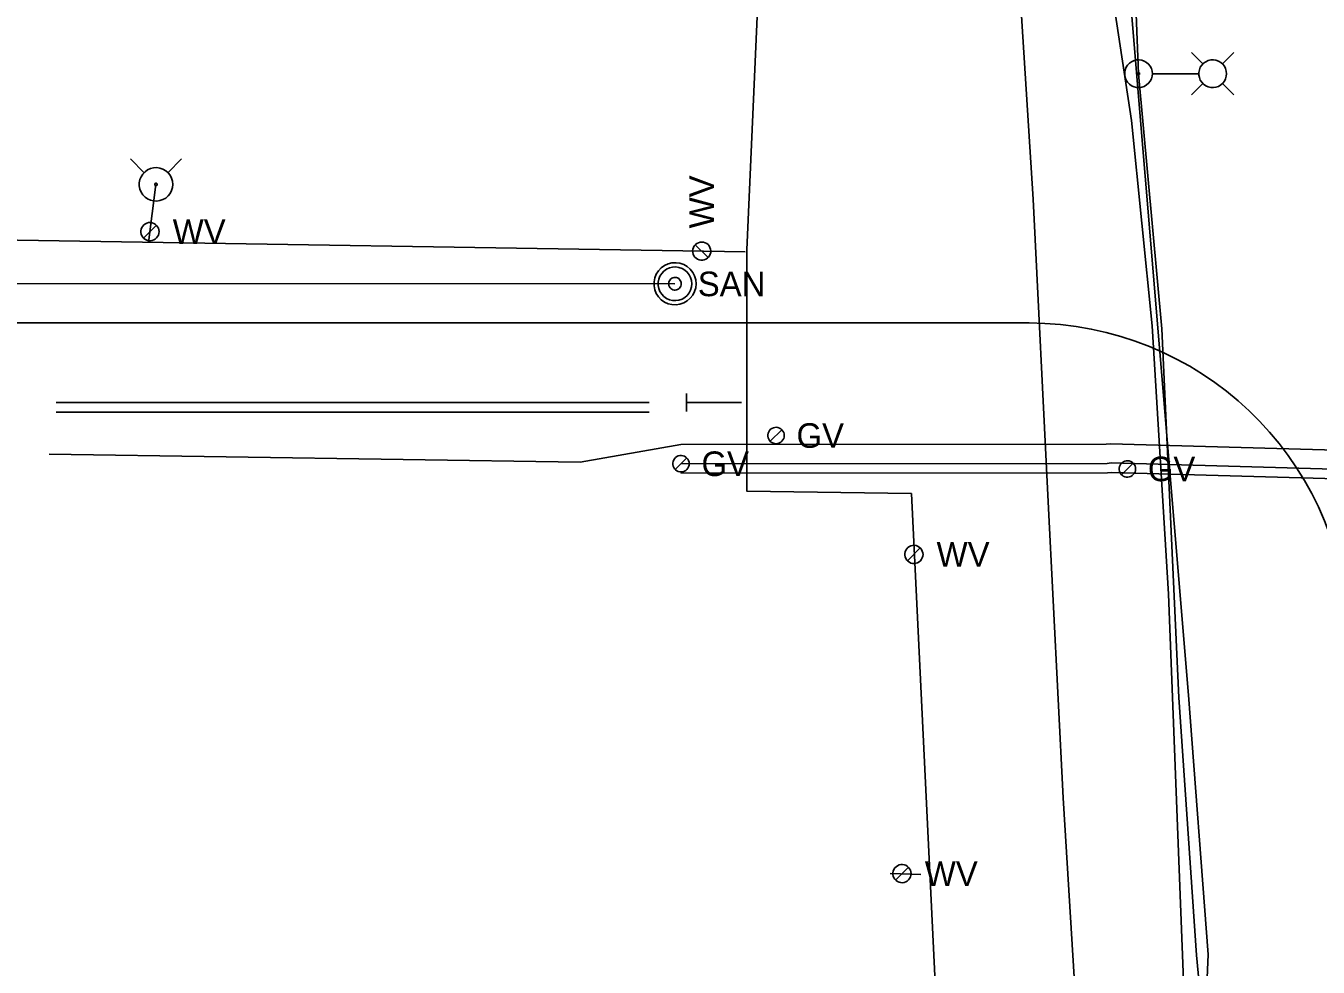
# Model space of a CAD drawing. Extents: x 596028 to 606371, y 330010 to 403088.
# Drawn here: x 604649.4 to 604851.8, y 335252.8 to 335400.1 of the extents above; entities that cross this region are included whole.
import ezdxf

# ---------------------------------------------------------------- set-up
doc = ezdxf.new("R2010")
doc.units = 0
for name, color, linetype in [('E_FTMS_Conduit', 7, 'Continuous'), ('E_LTG', 7, 'Continuous'), ('E_LTG_CID', 7, 'Continuous'), ('E_UTL_E_UG', 7, 'Continuous'), ('E_UTL_FO_UG_QWEST', 7, 'Continuous'), ('E_UTL_G', 7, 'Continuous'), ('E_UTL_G_UG', 7, 'Continuous'), ('E_UTL_SAN_MH', 7, 'Continuous'), ('E_UTL_SAN_UG', 7, 'Continuous'), ('E_UTL_SAN_UG_MMSD', 7, 'Continuous'), ('E_UTL_W', 7, 'Continuous'), ('E_UTL_W_UG', 7, 'Continuous'), ('E_UTL_WHydrant', 7, 'Continuous')]:
    doc.layers.add(name, color=color, linetype=linetype)

msp = doc.modelspace()

# ---------------------------------------------------------------- linework, layer by layer
at = {"layer": 'E_FTMS_Conduit'}
msp.add_lwpolyline([(604843.22, 335054.36), (604842.26, 335092.55), (604835.93, 335170.05), (604833.24, 335224.35), (604834.53, 335254.76), (604831.45, 335295.34), (604820.14, 335431.05), (604817.01, 335471.26), (604813.1, 335515.04), (604806.53, 335560.93), (604800.96, 335611.56), (604797.96, 335632.41), (604784.91, 335714.95), (604779.76, 335753.85), (604771, 335834.87), (604763.88, 335879.23)], dxfattribs=at)
at = {"layer": 'E_LTG'}
for points in [[(604825.82, 335392.65), (604825.78, 335393.06), (604825.66, 335393.46), (604825.47, 335393.83), (604825.21, 335394.15), (604824.9, 335394.42), (604824.54, 335394.63), (604824.15, 335394.76), (604823.74, 335394.82), (604823.33, 335394.8), (604822.93, 335394.71), (604822.55, 335394.53), (604822.22, 335394.29), (604821.93, 335393.99), (604821.71, 335393.65), (604821.55, 335393.26), (604821.47, 335392.86), (604821.47, 335392.44), (604821.55, 335392.04), (604821.71, 335391.65), (604821.93, 335391.3), (604822.22, 335391), (604822.55, 335390.76), (604822.93, 335390.59), (604823.33, 335390.5), (604823.74, 335390.48), (604824.15, 335390.53), (604824.54, 335390.67), (604824.9, 335390.88), (604825.21, 335391.15), (604825.47, 335391.47), (604825.66, 335391.84), (604825.78, 335392.24), (604825.82, 335392.65)], [(604833.72, 335394.17), (604831.94, 335395.95)], [(604837.42, 335392.65), (604837.38, 335393.06), (604837.26, 335393.46), (604837.07, 335393.83), (604836.82, 335394.15), (604836.51, 335394.42), (604836.15, 335394.63), (604835.76, 335394.76), (604835.35, 335394.82), (604834.93, 335394.8), (604834.53, 335394.71), (604834.16, 335394.53), (604833.82, 335394.29), (604833.53, 335393.99), (604833.31, 335393.65), (604833.16, 335393.26), (604833.08, 335392.86), (604833.08, 335392.44), (604833.16, 335392.04), (604833.31, 335391.65), (604833.53, 335391.3), (604833.82, 335391), (604834.16, 335390.76), (604834.53, 335390.59), (604834.93, 335390.5), (604835.35, 335390.48), (604835.76, 335390.53), (604836.15, 335390.67), (604836.51, 335390.88), (604836.82, 335391.15), (604837.07, 335391.47), (604837.26, 335391.84), (604837.38, 335392.24), (604837.42, 335392.65)], [(604836.77, 335394.17), (604838.55, 335395.95)], [(604823.81, 335392.65), (604823.8, 335392.68), (604823.79, 335392.71), (604823.78, 335392.74), (604823.76, 335392.76), (604823.74, 335392.78), (604823.71, 335392.8), (604823.68, 335392.81), (604823.65, 335392.82), (604823.62, 335392.81), (604823.59, 335392.81), (604823.56, 335392.79), (604823.53, 335392.77), (604823.51, 335392.75), (604823.49, 335392.73), (604823.48, 335392.7), (604823.47, 335392.66), (604823.47, 335392.63), (604823.48, 335392.6), (604823.49, 335392.57), (604823.51, 335392.55), (604823.53, 335392.52), (604823.56, 335392.51), (604823.59, 335392.49), (604823.62, 335392.48), (604823.65, 335392.48), (604823.68, 335392.49), (604823.71, 335392.5), (604823.74, 335392.51), (604823.76, 335392.53), (604823.78, 335392.56), (604823.79, 335392.59), (604823.8, 335392.62), (604823.81, 335392.65)], [(604833.03, 335392.65), (604825.85, 335392.65)], [(604833.72, 335391.13), (604831.94, 335389.35)], [(604836.77, 335391.13), (604838.55, 335389.35)]]:
    msp.add_lwpolyline(points, dxfattribs=at)
at = {"layer": 'E_LTG_CID'}
msp.add_lwpolyline([(604843.13, 335051.79), (604840.88, 335092.82), (604837.28, 335170.14), (604834.71, 335212.97), (604835.59, 335224.17), (604832.71, 335254.61), (604829.93, 335295), (604827.26, 335352.71), (604823.64, 335392.65), (604822.12, 335431.36), (604818.86, 335471.26), (604814.5, 335515.53), (604809.84, 335560.94), (604807.57, 335571.71), (604804.68, 335594.13), (604800.9, 335632.66), (604789.94, 335715.3), (604783.18, 335744.15), (604774.25, 335835.23), (604767.31, 335879.89)], dxfattribs=at)
at = {"layer": 'E_UTL_E_UG'}
msp.add_lwpolyline([(604820.86, 335070.81), (604819.86, 335112.84), (604819.04, 335158.63), (604817.07, 335191.32), (604814.49, 335235.91), (604811.85, 335279.29), (604809.46, 335325.61), (604807.12, 335373), (604804.05, 335421.46), (604799.37, 335470.45), (604793.24, 335522.54), (604789.06, 335554.45), (604783.73, 335590.4), (604779.02, 335621.6), (604777.22, 335630.83), (604776.25, 335639.55), (604767.57, 335691.35), (604758.91, 335742.61), (604751.56, 335785.45), (604745.08, 335825.09), (604738.24, 335868.45)], dxfattribs=at)
at = {"layer": 'E_UTL_FO_UG_QWEST'}
msp.add_lwpolyline([(604840.43, 335012.73), (604837.31, 335089.26), (604832.93, 335173.7), (604830.71, 335249.27), (604828.33, 335311.14), (604825.79, 335353.18), (604822.55, 335385.33), (604819.59, 335404.65), (604816.19, 335465.69), (604807.94, 335539.85), (604801.77, 335593.87), (604787.66, 335681.73), (604774.8, 335752.9), (604764.64, 335825.63), (604754.97, 335878.92)], dxfattribs=at)
at = {"layer": 'E_UTL_G'}
for points in [[(604768.15, 335336), (604768.13, 335336.24), (604768.06, 335336.48), (604767.94, 335336.69), (604767.79, 335336.88), (604767.61, 335337.04), (604767.4, 335337.17), (604767.17, 335337.25), (604766.93, 335337.28), (604766.68, 335337.27), (604766.45, 335337.21), (604766.22, 335337.11), (604766.02, 335336.97), (604765.86, 335336.79), (604765.72, 335336.59), (604765.63, 335336.36), (604765.59, 335336.12), (604765.59, 335335.88), (604765.63, 335335.64), (604765.72, 335335.41), (604765.86, 335335.21), (604766.02, 335335.03), (604766.22, 335334.89), (604766.45, 335334.79), (604766.68, 335334.73), (604766.93, 335334.72), (604767.17, 335334.75), (604767.4, 335334.83), (604767.61, 335334.95), (604767.79, 335335.11), (604767.94, 335335.31), (604768.06, 335335.52), (604768.13, 335335.76), (604768.15, 335336)], [(604765.96, 335335.09), (604767.77, 335336.91)], [(604753.26, 335331.58), (604753.24, 335331.82), (604753.17, 335332.06), (604753.06, 335332.27), (604752.91, 335332.46), (604752.72, 335332.62), (604752.51, 335332.75), (604752.28, 335332.83), (604752.04, 335332.86), (604751.8, 335332.85), (604751.56, 335332.79), (604751.34, 335332.69), (604751.14, 335332.55), (604750.97, 335332.37), (604750.84, 335332.17), (604750.75, 335331.94), (604750.7, 335331.7), (604750.7, 335331.46), (604750.75, 335331.22), (604750.84, 335330.99), (604750.97, 335330.79), (604751.14, 335330.61), (604751.34, 335330.47), (604751.56, 335330.37), (604751.8, 335330.31), (604752.04, 335330.3), (604752.28, 335330.33), (604752.51, 335330.41), (604752.72, 335330.53), (604752.91, 335330.69), (604753.06, 335330.89), (604753.17, 335331.1), (604753.24, 335331.34), (604753.26, 335331.58)], [(604751.07, 335330.67), (604752.89, 335332.49)], [(604823.17, 335330.76), (604823.15, 335331), (604823.08, 335331.24), (604822.97, 335331.45), (604822.81, 335331.65), (604822.63, 335331.81), (604822.42, 335331.93), (604822.19, 335332.01), (604821.95, 335332.04), (604821.7, 335332.03), (604821.47, 335331.97), (604821.24, 335331.87), (604821.05, 335331.73), (604820.88, 335331.55), (604820.75, 335331.35), (604820.65, 335331.12), (604820.61, 335330.88), (604820.61, 335330.64), (604820.65, 335330.4), (604820.75, 335330.17), (604820.88, 335329.97), (604821.05, 335329.79), (604821.24, 335329.65), (604821.47, 335329.55), (604821.7, 335329.49), (604821.95, 335329.48), (604822.19, 335329.51), (604822.42, 335329.59), (604822.63, 335329.72), (604822.81, 335329.88), (604822.97, 335330.07), (604823.08, 335330.28), (604823.15, 335330.52), (604823.17, 335330.76)], [(604820.98, 335329.85), (604822.79, 335331.67)]]:
    msp.add_lwpolyline(points, dxfattribs=at)
at = {"layer": 'E_UTL_G_UG'}
for points in [[(604736.18, 335331.82), (604751.98, 335334.58), (604818.56, 335334.64), (604819.25, 335334.71), (604999.69, 335329.61)], [(604653.04, 335333.09), (604736.18, 335331.82)], [(604751.98, 335331.58), (604818.7, 335331.64), (604819.34, 335331.7), (604992.05, 335326.83)], [(604751.98, 335330.08), (604818.77, 335330.14), (604819.39, 335330.2), (604992.01, 335325.33)]]:
    msp.add_lwpolyline(points, dxfattribs=at)
at = {"layer": 'E_UTL_SAN_MH'}
for points in [[(604754.34, 335359.76), (604754.28, 335360.38), (604754.1, 335360.98), (604753.82, 335361.54), (604753.43, 335362.03), (604752.96, 335362.44), (604752.41, 335362.76), (604751.82, 335362.96), (604751.2, 335363.05), (604750.57, 335363.02), (604749.96, 335362.88), (604749.39, 335362.61), (604748.88, 335362.25), (604748.45, 335361.8), (604748.11, 335361.27), (604747.87, 335360.69), (604747.76, 335360.07), (604747.76, 335359.44), (604747.87, 335358.83), (604748.11, 335358.24), (604748.45, 335357.72), (604748.88, 335357.26), (604749.39, 335356.9), (604749.96, 335356.64), (604750.57, 335356.49), (604751.2, 335356.46), (604751.82, 335356.55), (604752.41, 335356.76), (604752.96, 335357.07), (604753.43, 335357.48), (604753.82, 335357.97), (604754.1, 335358.53), (604754.28, 335359.13), (604754.34, 335359.76)], [(604753.68, 335359.76), (604753.63, 335360.26), (604753.49, 335360.74), (604753.26, 335361.18), (604752.95, 335361.58), (604752.57, 335361.91), (604752.14, 335362.16), (604751.66, 335362.32), (604751.17, 335362.39), (604750.67, 335362.37), (604750.18, 335362.25), (604749.72, 335362.04), (604749.31, 335361.75), (604748.97, 335361.39), (604748.69, 335360.97), (604748.51, 335360.5), (604748.41, 335360.01), (604748.41, 335359.51), (604748.51, 335359.01), (604748.69, 335358.55), (604748.97, 335358.12), (604749.31, 335357.76), (604749.72, 335357.47), (604750.18, 335357.26), (604750.67, 335357.14), (604751.17, 335357.12), (604751.66, 335357.19), (604752.14, 335357.36), (604752.57, 335357.61), (604752.95, 335357.94), (604753.26, 335358.33), (604753.49, 335358.78), (604753.63, 335359.26), (604753.68, 335359.76)], [(604752.03, 335359.76), (604752.01, 335359.94), (604751.96, 335360.12), (604751.87, 335360.29), (604751.76, 335360.44), (604751.62, 335360.56), (604751.45, 335360.66), (604751.27, 335360.72), (604751.09, 335360.75), (604750.9, 335360.74), (604750.72, 335360.69), (604750.55, 335360.61), (604750.39, 335360.51), (604750.26, 335360.37), (604750.16, 335360.21), (604750.09, 335360.04), (604750.06, 335359.85), (604750.06, 335359.66), (604750.09, 335359.48), (604750.16, 335359.3), (604750.26, 335359.14), (604750.39, 335359.01), (604750.55, 335358.9), (604750.72, 335358.82), (604750.9, 335358.78), (604751.09, 335358.77), (604751.27, 335358.79), (604751.45, 335358.86), (604751.62, 335358.95), (604751.76, 335359.07), (604751.87, 335359.22), (604751.96, 335359.39), (604752.01, 335359.57), (604752.03, 335359.76)]]:
    msp.add_lwpolyline(points, dxfattribs=at)
at = {"layer": 'E_UTL_SAN_UG'}
msp.add_line((604453.41, 335359.84), (604751.04, 335359.76), dxfattribs=at)
at = {"layer": 'E_UTL_SAN_UG_MMSD'}
msp.add_line((604129.05, 335353.62), (604806.5, 335353.62), dxfattribs=at)
msp.add_arc((604806.5, 335303.62), 50, 2.9523, 90, dxfattribs=at)
at = {"layer": 'E_UTL_W'}
for points in [[(604670.24, 335367.92), (604670.22, 335368.19), (604670.14, 335368.45), (604670.02, 335368.69), (604669.85, 335368.9), (604669.64, 335369.08), (604669.41, 335369.21), (604669.15, 335369.3), (604668.89, 335369.34), (604668.61, 335369.33), (604668.35, 335369.26), (604668.1, 335369.15), (604667.88, 335368.99), (604667.7, 335368.8), (604667.55, 335368.57), (604667.45, 335368.32), (604667.4, 335368.05), (604667.4, 335367.78), (604667.45, 335367.51), (604667.55, 335367.26), (604667.7, 335367.03), (604667.88, 335366.84), (604668.1, 335366.68), (604668.35, 335366.57), (604668.61, 335366.5), (604668.89, 335366.49), (604669.15, 335366.53), (604669.41, 335366.62), (604669.64, 335366.75), (604669.85, 335366.93), (604670.02, 335367.14), (604670.14, 335367.39), (604670.22, 335367.65), (604670.24, 335367.92)], [(604667.81, 335366.91), (604669.83, 335368.92)], [(604755.23, 335366.29), (604754.96, 335366.26), (604754.7, 335366.19), (604754.46, 335366.06), (604754.24, 335365.89), (604754.06, 335365.69), (604753.93, 335365.45), (604753.84, 335365.2), (604753.8, 335364.93), (604753.82, 335364.66), (604753.88, 335364.4), (604753.99, 335364.15), (604754.15, 335363.93), (604754.35, 335363.74), (604754.57, 335363.6), (604754.82, 335363.49), (604755.09, 335363.44), (604755.36, 335363.44), (604755.63, 335363.49), (604755.88, 335363.6), (604756.11, 335363.74), (604756.3, 335363.93), (604756.46, 335364.15), (604756.57, 335364.4), (604756.64, 335364.66), (604756.65, 335364.93), (604756.61, 335365.2), (604756.52, 335365.45), (604756.39, 335365.69), (604756.21, 335365.89), (604756, 335366.06), (604755.76, 335366.19), (604755.5, 335366.26), (604755.23, 335366.29)], [(604756.23, 335363.85), (604754.22, 335365.87)], [(604789.88, 335317.38), (604789.85, 335317.65), (604789.77, 335317.91), (604789.65, 335318.15), (604789.48, 335318.37), (604789.28, 335318.54), (604789.04, 335318.68), (604788.79, 335318.77), (604788.52, 335318.81), (604788.25, 335318.79), (604787.98, 335318.73), (604787.74, 335318.62), (604787.52, 335318.46), (604787.33, 335318.26), (604787.18, 335318.03), (604787.08, 335317.78), (604787.03, 335317.52), (604787.03, 335317.25), (604787.08, 335316.98), (604787.18, 335316.73), (604787.33, 335316.5), (604787.52, 335316.3), (604787.74, 335316.15), (604787.98, 335316.03), (604788.25, 335315.97), (604788.52, 335315.96), (604788.79, 335316), (604789.04, 335316.08), (604789.28, 335316.22), (604789.48, 335316.4), (604789.65, 335316.61), (604789.77, 335316.85), (604789.85, 335317.11), (604789.88, 335317.38)], [(604787.44, 335316.37), (604789.46, 335318.39)], [(604788.02, 335267.4), (604787.99, 335267.67), (604787.92, 335267.93), (604787.79, 335268.17), (604787.62, 335268.38), (604787.42, 335268.56), (604787.18, 335268.7), (604786.93, 335268.78), (604786.66, 335268.82), (604786.39, 335268.81), (604786.13, 335268.75), (604785.88, 335268.63), (604785.66, 335268.48), (604785.47, 335268.28), (604785.32, 335268.05), (604785.22, 335267.8), (604785.17, 335267.53), (604785.17, 335267.26), (604785.22, 335267), (604785.32, 335266.75), (604785.47, 335266.52), (604785.66, 335266.32), (604785.88, 335266.16), (604786.13, 335266.05), (604786.39, 335265.99), (604786.66, 335265.97), (604786.93, 335266.01), (604787.18, 335266.1), (604787.42, 335266.24), (604787.62, 335266.41), (604787.79, 335266.63), (604787.92, 335266.87), (604787.99, 335267.13), (604788.02, 335267.4)], [(604785.58, 335266.39), (604787.6, 335268.41)]]:
    msp.add_lwpolyline(points, dxfattribs=at)
at = {"layer": 'E_UTL_W_UG'}
for p, q in [((604668.6, 335366.2), (604669.76, 335375.32)), ((604491.77, 335369.11), (604762.05, 335364.76)), ((604654.11, 335339.67), (604747.02, 335339.67)), ((604795.52, 335171.8), (604788.1, 335326.9))]:
    msp.add_line(p, q, dxfattribs=at)
for points in [[(604788.1, 335326.9), (604762.29, 335327.3), (604762.3, 335365.08), (604768.19, 335498.22), (604718.71, 335804.9)], [(604752.82, 335339.75), (604752.82, 335342.58)], [(604654.11, 335341.17), (604747.02, 335341.17)], [(604752.82, 335341.17), (604761.44, 335341.17)], [(604784.75, 335267.44), (604789.54, 335267.25)]]:
    msp.add_lwpolyline(points, dxfattribs=at)
at = {"layer": 'E_UTL_WHydrant'}
for points in [[(604667.92, 335377.15), (604665.78, 335379.3)], [(604671.59, 335377.15), (604673.74, 335379.3)], [(604672.38, 335375.32), (604672.33, 335375.81), (604672.19, 335376.29), (604671.97, 335376.74), (604671.66, 335377.13), (604671.28, 335377.45), (604670.85, 335377.7), (604670.38, 335377.87), (604669.88, 335377.94), (604669.39, 335377.91), (604668.9, 335377.8), (604668.45, 335377.59), (604668.04, 335377.3), (604667.7, 335376.94), (604667.43, 335376.52), (604667.24, 335376.06), (604667.15, 335375.57), (604667.15, 335375.07), (604667.24, 335374.58), (604667.43, 335374.12), (604667.7, 335373.7), (604668.04, 335373.34), (604668.45, 335373.05), (604668.9, 335372.84), (604669.39, 335372.72), (604669.88, 335372.7), (604670.38, 335372.77), (604670.85, 335372.93), (604671.28, 335373.18), (604671.66, 335373.51), (604671.97, 335373.9), (604672.19, 335374.34), (604672.33, 335374.82), (604672.38, 335375.32)], [(604669.96, 335375.32), (604669.96, 335375.36), (604669.95, 335375.39), (604669.93, 335375.43), (604669.9, 335375.46), (604669.88, 335375.48), (604669.84, 335375.5), (604669.81, 335375.51), (604669.77, 335375.52), (604669.73, 335375.52), (604669.69, 335375.51), (604669.66, 335375.49), (604669.63, 335375.47), (604669.6, 335375.44), (604669.58, 335375.41), (604669.57, 335375.37), (604669.56, 335375.34), (604669.56, 335375.3), (604669.57, 335375.26), (604669.58, 335375.23), (604669.6, 335375.19), (604669.63, 335375.17), (604669.66, 335375.14), (604669.69, 335375.13), (604669.73, 335375.12), (604669.77, 335375.12), (604669.81, 335375.12), (604669.84, 335375.14), (604669.88, 335375.15), (604669.9, 335375.18), (604669.93, 335375.21), (604669.95, 335375.24), (604669.96, 335375.28), (604669.96, 335375.32)]]:
    msp.add_lwpolyline(points, dxfattribs=at)

# ---------------------------------------------------------------- texts
at = {"layer": 'E_UTL_G'}
for p in [(604770.07, 335334.07), (604755.19, 335329.65), (604825.09, 335328.84)]:
    msp.add_text('GV', height=3.85, dxfattribs=at).set_placement(p)
at = {"layer": 'E_UTL_SAN_MH'}
msp.add_text('SAN', height=3.849, dxfattribs=at).set_placement((604754.61, 335357.81))
at = {"layer": 'E_UTL_W'}
msp.add_text('WV', height=3.85, rotation=90, dxfattribs=at).set_placement((604757.15, 335368.43))
for p in [(604672.38, 335365.99), (604792.01, 335315.46), (604790.16, 335265.47)]:
    msp.add_text('WV', height=3.85, dxfattribs=at).set_placement(p)

doc.saveas('drawing.dxf')
